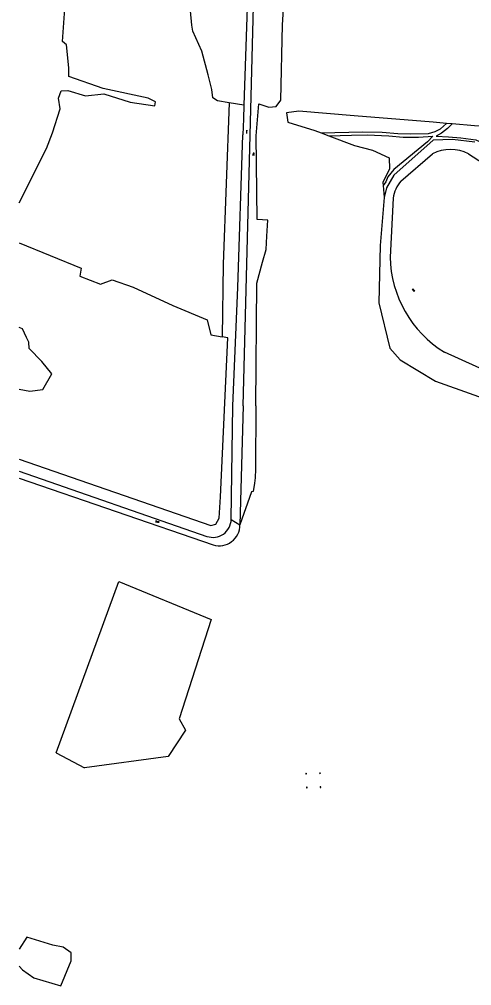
# Model space of a CAD drawing. Extents: x 130998 to 133001, y 398999 to 403002.
# Drawn here: x 131000 to 131272, y 401152 to 401732 of the extents above; entities that cross this region are included whole.
import ezdxf

# ---------------------------------------------------------------- set-up
doc = ezdxf.new("R2010")
doc.units = 0
for name, color, linetype in [('gg-bbg-hoogspanningsmast', 7, 'Continuous'), ('gg-knt-bronhoudergrens', 7, 'Continuous'), ('gg-knt-onverhard', 7, 'Continuous'), ('gg-kntw-bovenkant insteek waterloop', 7, 'Continuous'), ('gg-kntw-waterlijn', 7, 'Continuous'), ('gt-grn-groengrens', 7, 'Continuous'), ('gt-grn-weggrens', 7, 'Continuous'), ('gt-symb-overige verharding', 7, 'Continuous'), ('gt-symb-watersymbool', 7, 'Continuous')]:
    doc.layers.add(name, color=color, linetype=linetype)

# ---------------------------------------------------------------- blocks, each defined once
blk = doc.blocks.new('gt0-WA')
at = {"layer": 'gt-symb-watersymbool'}
for centre, start, end in [((-0.32, 0.02), 28.07249, 151.92751), ((0.43, 0.42), 208.07248, 331.92751), ((-0.32, -0.43), 28.07249, 151.92751), ((0.43, -0.03), 208.07248, 331.92751)]:
    blk.add_arc(centre, 0.425, start, end, dxfattribs=at)
blk = doc.blocks.new('gt0-OVH')
at = {"layer": 'gt-symb-overige verharding'}
for points in [[(-0.97, 0.3), (-0.97, 0.31), (-0.96, 0.32), (-0.97, 0.33), (-0.97, 0.34), (-0.98, 0.35), (-0.99, 0.35), (-1, 0.36), (-1.01, 0.35), (-1.02, 0.35), (-1.03, 0.34), (-1.03, 0.33), (-1.04, 0.32), (-1.03, 0.31), (-1.03, 0.3), (-1.02, 0.29), (-1.01, 0.29), (-1, 0.28), (-0.99, 0.29), (-0.98, 0.29)], [(-0.87, 0.11), (-0.87, 0.12), (-0.86, 0.13), (-0.87, 0.14), (-0.87, 0.15), (-0.88, 0.16), (-0.89, 0.16), (-0.9, 0.16), (-0.91, 0.16), (-0.92, 0.16), (-0.93, 0.15), (-0.93, 0.14), (-0.94, 0.13), (-0.93, 0.12), (-0.93, 0.11), (-0.92, 0.1), (-0.91, 0.09), (-0.9, 0.09), (-0.89, 0.09), (-0.88, 0.1)], [(-0.77, 0.3), (-0.77, 0.31), (-0.76, 0.32), (-0.77, 0.33), (-0.77, 0.34), (-0.78, 0.35), (-0.79, 0.35), (-0.8, 0.36), (-0.81, 0.35), (-0.82, 0.35), (-0.83, 0.34), (-0.83, 0.33), (-0.84, 0.32), (-0.83, 0.31), (-0.83, 0.3), (-0.82, 0.29), (-0.81, 0.29), (-0.8, 0.28), (-0.79, 0.29), (-0.78, 0.29)], [(-0.67, 0.11), (-0.67, 0.12), (-0.66, 0.13), (-0.67, 0.14), (-0.67, 0.15), (-0.68, 0.16), (-0.69, 0.16), (-0.7, 0.16), (-0.71, 0.16), (-0.72, 0.16), (-0.73, 0.15), (-0.73, 0.14), (-0.74, 0.13), (-0.73, 0.12), (-0.73, 0.11), (-0.72, 0.1), (-0.71, 0.09), (-0.7, 0.09), (-0.69, 0.09), (-0.68, 0.1)], [(-0.57, 0.3), (-0.57, 0.31), (-0.56, 0.32), (-0.57, 0.33), (-0.57, 0.34), (-0.58, 0.35), (-0.59, 0.35), (-0.6, 0.36), (-0.61, 0.35), (-0.62, 0.35), (-0.63, 0.34), (-0.63, 0.33), (-0.64, 0.32), (-0.63, 0.31), (-0.63, 0.3), (-0.62, 0.29), (-0.61, 0.29), (-0.6, 0.28), (-0.59, 0.29), (-0.58, 0.29)], [(-0.47, 0.11), (-0.47, 0.12), (-0.46, 0.13), (-0.47, 0.14), (-0.47, 0.15), (-0.48, 0.16), (-0.49, 0.16), (-0.5, 0.16), (-0.51, 0.16), (-0.52, 0.16), (-0.53, 0.15), (-0.53, 0.14), (-0.54, 0.13), (-0.53, 0.12), (-0.53, 0.11), (-0.52, 0.1), (-0.51, 0.09), (-0.5, 0.09), (-0.49, 0.09), (-0.48, 0.1)], [(-0.37, 0.3), (-0.37, 0.31), (-0.36, 0.32), (-0.37, 0.33), (-0.37, 0.34), (-0.38, 0.35), (-0.39, 0.35), (-0.4, 0.36), (-0.41, 0.35), (-0.42, 0.35), (-0.43, 0.34), (-0.43, 0.33), (-0.44, 0.32), (-0.43, 0.31), (-0.43, 0.3), (-0.42, 0.29), (-0.41, 0.29), (-0.4, 0.28), (-0.39, 0.29), (-0.38, 0.29)], [(-0.27, 0.11), (-0.27, 0.12), (-0.26, 0.13), (-0.27, 0.14), (-0.27, 0.15), (-0.28, 0.16), (-0.29, 0.16), (-0.3, 0.16), (-0.31, 0.16), (-0.32, 0.16), (-0.33, 0.15), (-0.33, 0.14), (-0.34, 0.13), (-0.33, 0.12), (-0.33, 0.11), (-0.32, 0.1), (-0.31, 0.09), (-0.3, 0.09), (-0.29, 0.09), (-0.28, 0.1)], [(-0.17, 0.3), (-0.17, 0.31), (-0.16, 0.32), (-0.17, 0.33), (-0.17, 0.34), (-0.18, 0.35), (-0.19, 0.35), (-0.2, 0.36), (-0.21, 0.35), (-0.22, 0.35), (-0.23, 0.34), (-0.23, 0.33), (-0.24, 0.32), (-0.23, 0.31), (-0.23, 0.3), (-0.22, 0.29), (-0.21, 0.29), (-0.2, 0.28), (-0.19, 0.29), (-0.18, 0.29)], [(-0.07, 0.11), (-0.07, 0.12), (-0.06, 0.13), (-0.07, 0.14), (-0.07, 0.15), (-0.08, 0.16), (-0.09, 0.16), (-0.1, 0.16), (-0.11, 0.16), (-0.12, 0.16), (-0.13, 0.15), (-0.13, 0.14), (-0.14, 0.13), (-0.13, 0.12), (-0.13, 0.11), (-0.12, 0.1), (-0.11, 0.09), (-0.1, 0.09), (-0.09, 0.09), (-0.08, 0.1)], [(0.03, 0.3), (0.03, 0.31), (0.04, 0.32), (0.03, 0.33), (0.03, 0.34), (0.02, 0.35), (0.01, 0.35), (0, 0.36), (-0.01, 0.35), (-0.02, 0.35), (-0.03, 0.34), (-0.03, 0.33), (-0.04, 0.32), (-0.03, 0.31), (-0.03, 0.3), (-0.02, 0.29), (-0.01, 0.29), (0, 0.28), (0.01, 0.29), (0.02, 0.29)], [(0.13, 0.11), (0.13, 0.12), (0.14, 0.13), (0.13, 0.14), (0.13, 0.15), (0.12, 0.16), (0.11, 0.16), (0.1, 0.16), (0.09, 0.16), (0.08, 0.16), (0.07, 0.15), (0.07, 0.14), (0.06, 0.13), (0.07, 0.12), (0.07, 0.11), (0.08, 0.1), (0.09, 0.09), (0.1, 0.09), (0.11, 0.09), (0.12, 0.1)], [(0.23, 0.3), (0.23, 0.31), (0.24, 0.32), (0.23, 0.33), (0.23, 0.34), (0.22, 0.35), (0.21, 0.35), (0.2, 0.36), (0.19, 0.35), (0.18, 0.35), (0.17, 0.34), (0.17, 0.33), (0.16, 0.32), (0.17, 0.31), (0.17, 0.3), (0.18, 0.29), (0.19, 0.29), (0.2, 0.28), (0.21, 0.29), (0.22, 0.29)], [(0.33, 0.11), (0.33, 0.12), (0.34, 0.13), (0.33, 0.14), (0.33, 0.15), (0.32, 0.16), (0.31, 0.16), (0.3, 0.16), (0.29, 0.16), (0.28, 0.16), (0.27, 0.15), (0.27, 0.14), (0.26, 0.13), (0.27, 0.12), (0.27, 0.11), (0.28, 0.1), (0.29, 0.09), (0.3, 0.09), (0.31, 0.09), (0.32, 0.1)], [(0.43, 0.3), (0.43, 0.31), (0.44, 0.32), (0.43, 0.33), (0.43, 0.34), (0.42, 0.35), (0.41, 0.35), (0.4, 0.36), (0.39, 0.35), (0.38, 0.35), (0.37, 0.34), (0.37, 0.33), (0.36, 0.32), (0.37, 0.31), (0.37, 0.3), (0.38, 0.29), (0.39, 0.29), (0.4, 0.28), (0.41, 0.29), (0.42, 0.29)], [(0.53, 0.11), (0.53, 0.12), (0.54, 0.13), (0.53, 0.14), (0.53, 0.15), (0.52, 0.16), (0.51, 0.16), (0.5, 0.16), (0.49, 0.16), (0.48, 0.16), (0.47, 0.15), (0.47, 0.14), (0.46, 0.13), (0.47, 0.12), (0.47, 0.11), (0.48, 0.1), (0.49, 0.09), (0.5, 0.09), (0.51, 0.09), (0.52, 0.1)], [(0.63, 0.3), (0.63, 0.31), (0.64, 0.32), (0.63, 0.33), (0.63, 0.34), (0.62, 0.35), (0.61, 0.35), (0.6, 0.36), (0.59, 0.35), (0.58, 0.35), (0.57, 0.34), (0.57, 0.33), (0.56, 0.32), (0.57, 0.31), (0.57, 0.3), (0.58, 0.29), (0.59, 0.29), (0.6, 0.28), (0.61, 0.29), (0.62, 0.29)], [(0.73, 0.11), (0.73, 0.12), (0.74, 0.13), (0.73, 0.14), (0.73, 0.15), (0.72, 0.16), (0.71, 0.16), (0.7, 0.16), (0.69, 0.16), (0.68, 0.16), (0.67, 0.15), (0.67, 0.14), (0.66, 0.13), (0.67, 0.12), (0.67, 0.11), (0.68, 0.1), (0.69, 0.09), (0.7, 0.09), (0.71, 0.09), (0.72, 0.1)], [(0.83, 0.3), (0.83, 0.31), (0.84, 0.32), (0.83, 0.33), (0.83, 0.34), (0.82, 0.35), (0.81, 0.35), (0.8, 0.36), (0.79, 0.35), (0.78, 0.35), (0.77, 0.34), (0.77, 0.33), (0.76, 0.32), (0.77, 0.31), (0.77, 0.3), (0.78, 0.29), (0.79, 0.29), (0.8, 0.28), (0.81, 0.29), (0.82, 0.29)], [(0.93, 0.11), (0.93, 0.12), (0.94, 0.13), (0.93, 0.14), (0.93, 0.15), (0.92, 0.16), (0.91, 0.16), (0.9, 0.16), (0.89, 0.16), (0.88, 0.16), (0.87, 0.15), (0.87, 0.14), (0.86, 0.13), (0.87, 0.12), (0.87, 0.11), (0.88, 0.1), (0.89, 0.09), (0.9, 0.09), (0.91, 0.09), (0.92, 0.1)], [(1.03, 0.3), (1.03, 0.31), (1.04, 0.32), (1.03, 0.33), (1.03, 0.34), (1.02, 0.35), (1.01, 0.35), (1, 0.36), (0.99, 0.35), (0.98, 0.35), (0.97, 0.34), (0.97, 0.33), (0.96, 0.32), (0.97, 0.31), (0.97, 0.3), (0.98, 0.29), (0.99, 0.29), (1, 0.28), (1.01, 0.29), (1.02, 0.29)], [(-0.97, -0.14), (-0.97, -0.13), (-0.96, -0.12), (-0.97, -0.11), (-0.97, -0.1), (-0.98, -0.09), (-0.99, -0.09), (-1, -0.08), (-1.01, -0.09), (-1.02, -0.09), (-1.03, -0.1), (-1.03, -0.11), (-1.04, -0.12), (-1.03, -0.13), (-1.03, -0.14), (-1.02, -0.15), (-1.01, -0.15), (-1, -0.16), (-0.99, -0.15), (-0.98, -0.15)], [(-0.87, -0.33), (-0.87, -0.32), (-0.86, -0.31), (-0.87, -0.3), (-0.87, -0.29), (-0.88, -0.28), (-0.89, -0.28), (-0.9, -0.28), (-0.91, -0.28), (-0.92, -0.28), (-0.93, -0.29), (-0.93, -0.3), (-0.94, -0.31), (-0.93, -0.32), (-0.93, -0.33), (-0.92, -0.34), (-0.91, -0.35), (-0.9, -0.35), (-0.89, -0.35), (-0.88, -0.34)], [(-0.77, -0.14), (-0.77, -0.13), (-0.76, -0.12), (-0.77, -0.11), (-0.77, -0.1), (-0.78, -0.09), (-0.79, -0.09), (-0.8, -0.08), (-0.81, -0.09), (-0.82, -0.09), (-0.83, -0.1), (-0.83, -0.11), (-0.84, -0.12), (-0.83, -0.13), (-0.83, -0.14), (-0.82, -0.15), (-0.81, -0.15), (-0.8, -0.16), (-0.79, -0.15), (-0.78, -0.15)], [(-0.67, -0.33), (-0.67, -0.32), (-0.66, -0.31), (-0.67, -0.3), (-0.67, -0.29), (-0.68, -0.28), (-0.69, -0.28), (-0.7, -0.28), (-0.71, -0.28), (-0.72, -0.28), (-0.73, -0.29), (-0.73, -0.3), (-0.74, -0.31), (-0.73, -0.32), (-0.73, -0.33), (-0.72, -0.34), (-0.71, -0.35), (-0.7, -0.35), (-0.69, -0.35), (-0.68, -0.34)], [(-0.57, -0.14), (-0.57, -0.13), (-0.56, -0.12), (-0.57, -0.11), (-0.57, -0.1), (-0.58, -0.09), (-0.59, -0.09), (-0.6, -0.08), (-0.61, -0.09), (-0.62, -0.09), (-0.63, -0.1), (-0.63, -0.11), (-0.64, -0.12), (-0.63, -0.13), (-0.63, -0.14), (-0.62, -0.15), (-0.61, -0.15), (-0.6, -0.16), (-0.59, -0.15), (-0.58, -0.15)], [(-0.47, -0.33), (-0.47, -0.32), (-0.46, -0.31), (-0.47, -0.3), (-0.47, -0.29), (-0.48, -0.28), (-0.49, -0.28), (-0.5, -0.28), (-0.51, -0.28), (-0.52, -0.28), (-0.53, -0.29), (-0.53, -0.3), (-0.54, -0.31), (-0.53, -0.32), (-0.53, -0.33), (-0.52, -0.34), (-0.51, -0.35), (-0.5, -0.35), (-0.49, -0.35), (-0.48, -0.34)], [(-0.37, -0.14), (-0.37, -0.13), (-0.36, -0.12), (-0.37, -0.11), (-0.37, -0.1), (-0.38, -0.09), (-0.39, -0.09), (-0.4, -0.08), (-0.41, -0.09), (-0.42, -0.09), (-0.43, -0.1), (-0.43, -0.11), (-0.44, -0.12), (-0.43, -0.13), (-0.43, -0.14), (-0.42, -0.15), (-0.41, -0.15), (-0.4, -0.16), (-0.39, -0.15), (-0.38, -0.15)], [(-0.27, -0.33), (-0.27, -0.32), (-0.26, -0.31), (-0.27, -0.3), (-0.27, -0.29), (-0.28, -0.28), (-0.29, -0.28), (-0.3, -0.28), (-0.31, -0.28), (-0.32, -0.28), (-0.33, -0.29), (-0.33, -0.3), (-0.34, -0.31), (-0.33, -0.32), (-0.33, -0.33), (-0.32, -0.34), (-0.31, -0.35), (-0.3, -0.35), (-0.29, -0.35), (-0.28, -0.34)], [(-0.17, -0.14), (-0.17, -0.13), (-0.16, -0.12), (-0.17, -0.11), (-0.17, -0.1), (-0.18, -0.09), (-0.19, -0.09), (-0.2, -0.08), (-0.21, -0.09), (-0.22, -0.09), (-0.23, -0.1), (-0.23, -0.11), (-0.24, -0.12), (-0.23, -0.13), (-0.23, -0.14), (-0.22, -0.15), (-0.21, -0.15), (-0.2, -0.16), (-0.19, -0.15), (-0.18, -0.15)], [(-0.07, -0.33), (-0.07, -0.32), (-0.06, -0.31), (-0.07, -0.3), (-0.07, -0.29), (-0.08, -0.28), (-0.09, -0.28), (-0.1, -0.28), (-0.11, -0.28), (-0.12, -0.28), (-0.13, -0.29), (-0.13, -0.3), (-0.14, -0.31), (-0.13, -0.32), (-0.13, -0.33), (-0.12, -0.34), (-0.11, -0.35), (-0.1, -0.35), (-0.09, -0.35), (-0.08, -0.34)], [(0.03, -0.14), (0.03, -0.13), (0.04, -0.12), (0.03, -0.11), (0.03, -0.1), (0.02, -0.09), (0.01, -0.09), (0, -0.08), (-0.01, -0.09), (-0.02, -0.09), (-0.03, -0.1), (-0.03, -0.11), (-0.04, -0.12), (-0.03, -0.13), (-0.03, -0.14), (-0.02, -0.15), (-0.01, -0.15), (0, -0.16), (0.01, -0.15), (0.02, -0.15)], [(0.13, -0.33), (0.13, -0.32), (0.14, -0.31), (0.13, -0.3), (0.13, -0.29), (0.12, -0.28), (0.11, -0.28), (0.1, -0.28), (0.09, -0.28), (0.08, -0.28), (0.07, -0.29), (0.07, -0.3), (0.06, -0.31), (0.07, -0.32), (0.07, -0.33), (0.08, -0.34), (0.09, -0.35), (0.1, -0.35), (0.11, -0.35), (0.12, -0.34)], [(0.23, -0.14), (0.23, -0.13), (0.24, -0.12), (0.23, -0.11), (0.23, -0.1), (0.22, -0.09), (0.21, -0.09), (0.2, -0.08), (0.19, -0.09), (0.18, -0.09), (0.17, -0.1), (0.17, -0.11), (0.16, -0.12), (0.17, -0.13), (0.17, -0.14), (0.18, -0.15), (0.19, -0.15), (0.2, -0.16), (0.21, -0.15), (0.22, -0.15)], [(0.33, -0.33), (0.33, -0.32), (0.34, -0.31), (0.33, -0.3), (0.33, -0.29), (0.32, -0.28), (0.31, -0.28), (0.3, -0.28), (0.29, -0.28), (0.28, -0.28), (0.27, -0.29), (0.27, -0.3), (0.26, -0.31), (0.27, -0.32), (0.27, -0.33), (0.28, -0.34), (0.29, -0.35), (0.3, -0.35), (0.31, -0.35), (0.32, -0.34)], [(0.43, -0.14), (0.43, -0.13), (0.44, -0.12), (0.43, -0.11), (0.43, -0.1), (0.42, -0.09), (0.41, -0.09), (0.4, -0.08), (0.39, -0.09), (0.38, -0.09), (0.37, -0.1), (0.37, -0.11), (0.36, -0.12), (0.37, -0.13), (0.37, -0.14), (0.38, -0.15), (0.39, -0.15), (0.4, -0.16), (0.41, -0.15), (0.42, -0.15)], [(0.53, -0.33), (0.53, -0.32), (0.54, -0.31), (0.53, -0.3), (0.53, -0.29), (0.52, -0.28), (0.51, -0.28), (0.5, -0.28), (0.49, -0.28), (0.48, -0.28), (0.47, -0.29), (0.47, -0.3), (0.46, -0.31), (0.47, -0.32), (0.47, -0.33), (0.48, -0.34), (0.49, -0.35), (0.5, -0.35), (0.51, -0.35), (0.52, -0.34)], [(0.63, -0.14), (0.63, -0.13), (0.64, -0.12), (0.63, -0.11), (0.63, -0.1), (0.62, -0.09), (0.61, -0.09), (0.6, -0.08), (0.59, -0.09), (0.58, -0.09), (0.57, -0.1), (0.57, -0.11), (0.56, -0.12), (0.57, -0.13), (0.57, -0.14), (0.58, -0.15), (0.59, -0.15), (0.6, -0.16), (0.61, -0.15), (0.62, -0.15)], [(0.73, -0.33), (0.73, -0.32), (0.74, -0.31), (0.73, -0.3), (0.73, -0.29), (0.72, -0.28), (0.71, -0.28), (0.7, -0.28), (0.69, -0.28), (0.68, -0.28), (0.67, -0.29), (0.67, -0.3), (0.66, -0.31), (0.67, -0.32), (0.67, -0.33), (0.68, -0.34), (0.69, -0.35), (0.7, -0.35), (0.71, -0.35), (0.72, -0.34)], [(0.83, -0.14), (0.83, -0.13), (0.84, -0.12), (0.83, -0.11), (0.83, -0.1), (0.82, -0.09), (0.81, -0.09), (0.8, -0.08), (0.79, -0.09), (0.78, -0.09), (0.77, -0.1), (0.77, -0.11), (0.76, -0.12), (0.77, -0.13), (0.77, -0.14), (0.78, -0.15), (0.79, -0.15), (0.8, -0.16), (0.81, -0.15), (0.82, -0.15)], [(0.93, -0.33), (0.93, -0.32), (0.94, -0.31), (0.93, -0.3), (0.93, -0.29), (0.92, -0.28), (0.91, -0.28), (0.9, -0.28), (0.89, -0.28), (0.88, -0.28), (0.87, -0.29), (0.87, -0.3), (0.86, -0.31), (0.87, -0.32), (0.87, -0.33), (0.88, -0.34), (0.89, -0.35), (0.9, -0.35), (0.91, -0.35), (0.92, -0.34)], [(1.03, -0.14), (1.03, -0.13), (1.04, -0.12), (1.03, -0.11), (1.03, -0.1), (1.02, -0.09), (1.01, -0.09), (1, -0.08), (0.99, -0.09), (0.98, -0.09), (0.97, -0.1), (0.97, -0.11), (0.96, -0.12), (0.97, -0.13), (0.97, -0.14), (0.98, -0.15), (0.99, -0.15), (1, -0.16), (1.01, -0.15), (1.02, -0.15)]]:
    blk.add_lwpolyline(points, close=True, dxfattribs=at)

msp = doc.modelspace()

# ---------------------------------------------------------------- linework, layer by layer
at = {"layer": 'gg-bbg-hoogspanningsmast'}
for centre, start, end in [((131172.3, 401278.93), 0, 180), ((131172.3, 401278.93), 180, 0), ((131180.61, 401279.16), 0, 180), ((131180.61, 401279.16), 180, 360), ((131172.64, 401270.6), 0, 180), ((131172.64, 401270.6), 180, 0), ((131180.86, 401270.9), 0.23267, 180.46322), ((131180.86, 401270.9), 180.46322, 0.23267)]:
    msp.add_arc(centre, 0.247, start, end, dxfattribs=at)
at = {"layer": 'gg-knt-bronhoudergrens'}
for p, q in [((131134.85, 401680.55), (131126.04, 401682.02)), ((131142.22, 401662.14), (131143.95, 401681.35)), ((131256.59, 401669.64), (131248.56, 401670.32)), ((131259.94, 401669.36), (131256.59, 401669.64)), ((131142.77, 401611.83), (131142.22, 401662.14)), ((131181.24, 401663.93), (131185.82, 401662.19)), ((131218.52, 401632.26), (131219.23, 401625.22)), ((131142.12, 401500), (131142.69, 401573.6)), ((131125.29, 401540.87), (131121.82, 401541.48)), ((131139.55, 401448.38), (131132.5, 401428.43)), ((131140.43, 401448.43), (131139.55, 401448.38)), ((131022.17, 401291.45), (131039.08, 401282.38))]:
    msp.add_line(p, q, dxfattribs=at)
for points in [[(131126.04, 401682.02), (131118.96, 401683.2), (131116.2, 401685.07), (131115.56, 401690.01), (131113.48, 401698.85), (131109.62, 401712.99), (131104.14, 401725.1), (131103.6, 401728.65), (131101.38, 401752.59), (131096.98, 401783.87), (131091.51, 401804.65), (131085.54, 401821.15), (131085.32, 401828.18), (131086.29, 401840.07), (131083.01, 401847.07), (131079.07, 401859.39), (131070.29, 401868.88), (131070.73, 401873.99), (131075.58, 401872.35), (131079.46, 401865.49), (131081.49, 401865.09), (131084.89, 401868.06), (131094.34, 401869.92)], [(131143.95, 401681.35), (131149.85, 401679.38), (131154.17, 401679.73), (131157.17, 401683.53), (131158.04, 401728.79), (131159.77, 401754.54), (131151.68, 401755.08)], [(131000, 401621.88), (131016.34, 401654.61), (131019.97, 401664.03), (131024.45, 401678.48), (131023.56, 401684.85), (131025.21, 401689.22), (131029.16, 401689.36), (131039.72, 401686.11), (131050.71, 401687.32), (131066.6, 401682.38), (131081.41, 401680.15), (131081.79, 401682.66), (131077.41, 401684.85), (131050.42, 401690.56), (131029.71, 401697.79), (131029.71, 401703.08), (131028.43, 401716.82), (131025.83, 401718.93)], [(131126.04, 401682.02), (131122.35, 401585), (131121.82, 401541.48)], [(131248.56, 401670.32), (131201.16, 401674.28), (131167.88, 401677.07), (131160.5, 401676.05), (131161.29, 401670.29), (131177.54, 401665.35), (131181.24, 401663.93)], [(131423.93, 401659.92), (131374.71, 401663.13), (131273.46, 401668.23), (131259.94, 401669.36)], [(131185.82, 401662.19), (131201.28, 401656.29), (131212.1, 401653.61), (131222.19, 401648.89), (131222.44, 401642.32), (131218.33, 401634.21), (131218.52, 401632.26)], [(131142.69, 401573.6), (131146.1, 401586.2), (131148.2, 401593.93), (131148.67, 401601.92), (131149.23, 401611.44), (131142.77, 401611.83)], [(131000, 401597.9), (131037.24, 401582.61), (131036.36, 401577.84), (131048.79, 401572.96), (131055.8, 401575.6), (131068.43, 401571.16), (131092.15, 401560.14), (131112.88, 401551.66), (131114.94, 401542.68), (131121.82, 401541.48)], [(131142.12, 401500), (131141.85, 401462), (131141.68, 401456.67), (131141.31, 401453.52), (131140.43, 401448.43)], [(131022.17, 401291.45), (131059.85, 401394.48), (131115.23, 401371.58), (131096.06, 401311.93), (131099.79, 401305.01), (131089.4, 401289.31), (131039.08, 401282.38)], [(131000, 401163.22), (131001.88, 401161.08), (131008.66, 401156.33), (131024.95, 401151.58), (131031.05, 401166.51), (131031.05, 401171.26), (131026.3, 401174.65), (131020.2, 401176.01), (131004.59, 401180.75), (131000, 401173.54)]]:
    msp.add_lwpolyline(points, dxfattribs=at)
at = {"layer": 'gg-knt-onverhard'}
for p, q in [((131137.8, 401769.17), (131134.85, 401680.55)), ((131134.85, 401680.55), (131134.58, 401672.42)), ((131134.58, 401672.42), (131134.26, 401662.76)), ((131127.24, 401431.75), (131128.24, 401500)), ((131134.4, 401500), (131132.5, 401428.43)), ((131000, 401460.66), (131112.68, 401421.54)), ((131000, 401456.58), (131116.45, 401416.4))]:
    msp.add_line(p, q, dxfattribs=at)
for points in [[(131134.4, 401500), (131140.67, 401740.1), (131142.99, 401802.75), (131146.65, 401899.06), (131149.37, 401975.27)], [(131181.24, 401663.93), (131206.15, 401664.66), (131218, 401664.31), (131227.3, 401663.63), (131235.04, 401663.43), (131245.84, 401663.58), (131249.69, 401664.75), (131252.95, 401666.4), (131256.59, 401669.64)], [(131259.94, 401669.36), (131257.16, 401666.52), (131253.64, 401663.87), (131250.39, 401661.93), (131257.77, 401661.56), (131265.14, 401661.02), (131274.15, 401659.68), (131286.14, 401654.46), (131295.31, 401648.38), (131302.99, 401641.86), (131315.7, 401627.87), (131329.66, 401609.98), (131341.24, 401596.53), (131358.35, 401579.37), (131363.57, 401575.03), (131383.21, 401565.53), (131391.01, 401562)], [(131128.24, 401500), (131131.2, 401570.98), (131134.26, 401662.76)], [(131185.82, 401662.19), (131199.44, 401662.53), (131208.92, 401662.77), (131221.99, 401662.13), (131230.62, 401661.43), (131239.7, 401661.38), (131248.3, 401661.94), (131245.2, 401658.53), (131224.96, 401641.86), (131221.39, 401637.56), (131220.11, 401634.48), (131218.52, 401632.26)]]:
    msp.add_lwpolyline(points, dxfattribs=at)
for centre, radius, start, end in [((131116.27, 401431.91), 10.97, 250.85347, 359.16647), ((131120.07, 401428.3), 12.43, 253.10787, 0.6125)]:
    msp.add_arc(centre, radius, start, end, dxfattribs=at)
at = {"layer": 'gg-kntw-bovenkant insteek waterloop'}
msp.add_line((131219.23, 401625.22), (131216.83, 401596.38), dxfattribs=at)
for points in [[(131248.56, 401659.67), (131225, 401638.52), (131220.64, 401630.88), (131219.23, 401625.22)], [(131273.55, 401658.39), (131260.2, 401660), (131248.56, 401659.67)], [(131216.83, 401596.38), (131215.87, 401561.77), (131222.6, 401534.53), (131228.85, 401527.64), (131249.96, 401514.83), (131293.26, 401499.44), (131312.02, 401485.78), (131343.44, 401468.16), (131349.52, 401465.56)], [(131000, 401509.87), (131006.35, 401508.73), (131014.14, 401509.79), (131019.45, 401519.18), (131013.61, 401526.61), (131006, 401534.4), (131005.64, 401538.3), (131004.23, 401540.95), (131001.93, 401546.26), (131000, 401546.98)]]:
    msp.add_lwpolyline(points, dxfattribs=at)
at = {"layer": 'gg-kntw-waterlijn'}
for p, q in [((131229.18, 401635), (131248.13, 401651.32)), ((131269.84, 401651.32), (131292.66, 401636.38)), ((131224.48, 401624.76), (131222.68, 401589.34)), ((131432.68, 401452.3), (131255.3, 401532.1))]:
    msp.add_line(p, q, dxfattribs=at)
for centre, radius, start, end in [((131258.99, 401630.77), 23.25, 62.15736, 117.84264), ((131245, 401621.54), 20.77, 139.59425, 171.07001), ((131291.95, 401590.9), 69.29, 181.28988, 238.06116)]:
    msp.add_arc(centre, radius, start, end, dxfattribs=at)
at = {"layer": 'gt-grn-groengrens'}
for points in [[(131025.83, 401718.93), (131030.41, 401780.8), (131029.97, 401830.4)], [(131000, 401467.93), (131114.96, 401428.02), (131117.94, 401428.88), (131120.05, 401432.53), (131120.92, 401445.22), (131125.29, 401540.87)]]:
    msp.add_lwpolyline(points, dxfattribs=at)
at = {"layer": 'gt-grn-weggrens'}
msp.add_line((131127.24, 401431.75), (131132.5, 401428.43), dxfattribs=at)

# ---------------------------------------------------------------- block references
at = {"layer": 'gt-symb-overige verharding'}
for p, rotation in [((131136.54, 401664.52), 88.96878732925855), ((131082.79, 401430.21), -10.478966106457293)]:
    msp.add_blockref('gt0-OVH', p, dxfattribs=dict(at, rotation=rotation))
at = {"layer": 'gt-symb-watersymbool'}
for p, rotation in [((131140.7, 401651.15), -89.36977184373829), ((131236.71, 401569.48), -21.716290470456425)]:
    msp.add_blockref('gt0-WA', p, dxfattribs=dict(at, rotation=rotation))

doc.saveas('drawing.dxf')
